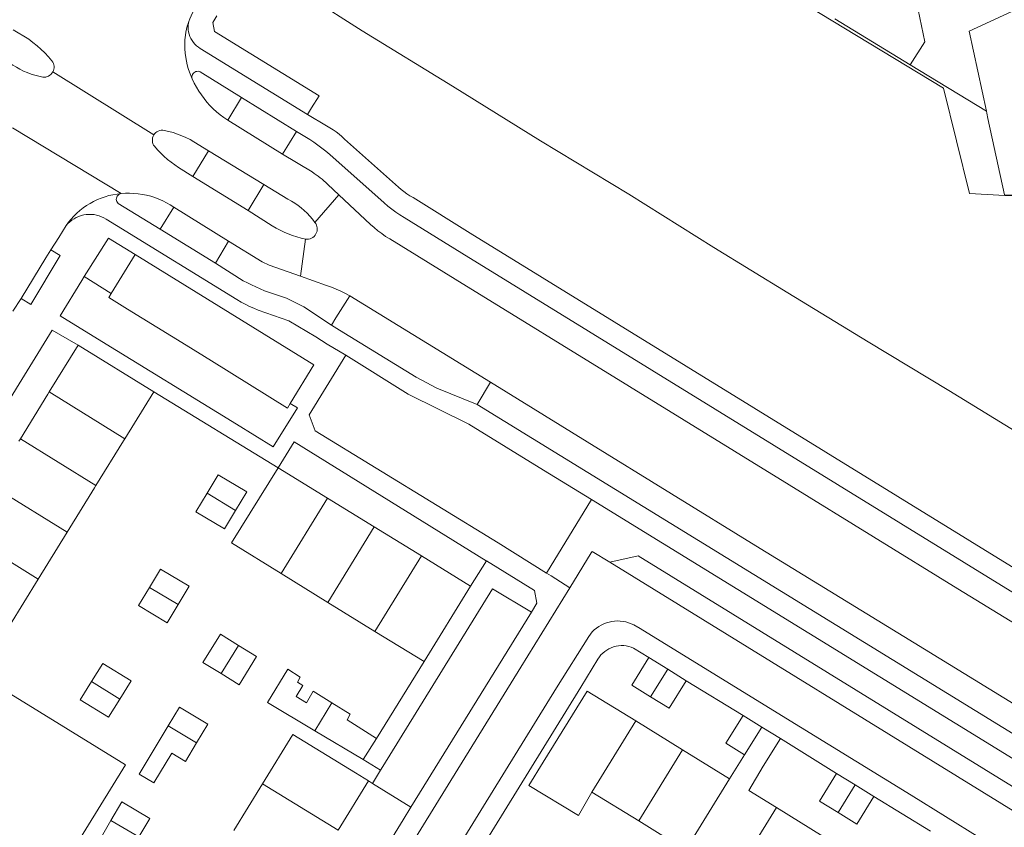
# Model space of a CAD drawing. Header units: metres. Extents: x 89888 to 94270, y 464165 to 468904.
# Tile 285 of 369: x 92589 to 92686, y 467914 to 467994. Entities that reach past the tile are written whole.
import ezdxf

# ---------------------------------------------------------------- set-up
doc = ezdxf.new("R2010")
doc.units = ezdxf.units.M
for name, color, linetype, lineweight in [('B_BEBOUWINGSGRENS_0', 251, 'CONTINUOUS', 13), ('B_TUSSENMUUR_0', 251, 'CONTINUOUS', 13), ('G_GRENS_ALGEMEEN_0', 251, 'CONTINUOUS', 13), ('T_CULTUURGRENS_0', 251, 'CONTINUOUS', 13), ('T_HEK_LIJN_0', 251, 'CONTINUOUS', 13), ('T_MUUR_30CM_LIJN_0', 251, 'CONTINUOUS', 13), ('V_WEGGRENS_0', 251, 'CONTINUOUS', 13), ('W_KADEMUUR_30CM_LIJN_0', 251, 'CONTINUOUS', 13), ('W_WALBESCHERMING_LIJN_0', 251, 'CONTINUOUS', 13)]:
    doc.layers.add(name, color=color, linetype=linetype, lineweight=lineweight)

msp = doc.modelspace()

# ---------------------------------------------------------------- linework, layer by layer
at = {"layer": 'B_BEBOUWINGSGRENS_0'}
for p, q in [((92592.145, 467957.18), (92594.97, 467961.77)), ((92594.97, 467961.77), (92602.39, 467957.21)), ((92602.39, 467957.21), (92599.539, 467952.601)), ((92589.175, 467952.357), (92589.32, 467952.592)), ((92614.58, 467949.74), (92619.422, 467946.762)), ((92619.422, 467946.762), (92623.993, 467943.948)), ((92593.888, 467943.426), (92591.063, 467938.837)), ((92623.993, 467943.948), (92628.605, 467941.116)), ((92628.605, 467941.116), (92633.43, 467938.15)), ((92591.063, 467938.837), (92588.239, 467934.249)), ((92619.449, 467936.548), (92614.868, 467939.373)), ((92633.43, 467938.15), (92628.87, 467930.74)), ((92624.056, 467933.708), (92619.449, 467936.548)), ((92628.87, 467930.74), (92624.056, 467933.708)), ((92650.9, 467931.13), (92652.745, 467930.009)), ((92652.745, 467930.009), (92654.561, 467928.873)), ((92660.125, 467925.455), (92661.954, 467924.327)), ((92649.611, 467924.925), (92654.204, 467922.094)), ((92661.954, 467924.327), (92663.784, 467923.198)), ((92622.912, 467921.13), (92618.178, 467923.957)), ((92624.227, 467923.2), (92622.912, 467921.13)), ((92654.204, 467922.094), (92658.797, 467919.262)), ((92658.797, 467919.262), (92660.275, 467921.604)), ((92669.294, 467919.786), (92671.122, 467918.672)), ((92610.239, 467914.196), (92613.044, 467918.767)), ((92623.43, 467919.04), (92620.45, 467914.204)), ((92671.122, 467918.672), (92672.954, 467917.53)), ((92649.904, 467915.119), (92645.311, 467917.951)), ((92663.398, 467916.426), (92667.991, 467913.594)), ((92654.497, 467912.288), (92649.904, 467915.119))]:
    msp.add_line(p, q, dxfattribs=at)
for points in [[(92683.968, 467984.711), (92682.272, 467992.553), (92687.75, 467995.094)], [(92697.612, 467976.46), (92697.121, 467976.462), (92696.693, 467976.464), (92685.743, 467976.503), (92684.125, 467983.985), (92684.008, 467984.528), (92683.968, 467984.711)], [(92589.32, 467952.592), (92592.007, 467956.957), (92592.145, 467957.18)], [(92599.539, 467952.601), (92599.412, 467952.397), (92596.713, 467948.014)], [(92614.868, 467939.373), (92609.99, 467942.38), (92614.58, 467949.74)], [(92610.404, 467945.572), (92611.494, 467947.387), (92608.699, 467949.065), (92607.609, 467947.25)], [(92596.713, 467948.014), (92596.58, 467947.798), (92593.888, 467943.426)], [(92607.609, 467947.25), (92606.519, 467945.434), (92609.314, 467943.756), (92610.404, 467945.572)], [(92604.777, 467936.344), (92605.841, 467938.13), (92603.032, 467939.803), (92601.968, 467938.017)], [(92601.968, 467938.017), (92600.904, 467936.23), (92603.713, 467934.557), (92604.777, 467936.344)], [(92610.686, 467932.335), (92608.913, 467933.428), (92607.204, 467930.656), (92608.978, 467929.563)], [(92608.978, 467929.563), (92610.751, 467928.47), (92612.459, 467931.242), (92610.686, 467932.335)], [(92651.066, 467927.285), (92649.228, 467928.419), (92650.9, 467931.13)], [(92599.054, 467927.066), (92600.159, 467928.853), (92597.384, 467930.569), (92596.279, 467928.782)], [(92618.178, 467923.957), (92613.543, 467926.725), (92615.515, 467929.997), (92616.739, 467929.212), (92616.464, 467928.718), (92616.978, 467928.394), (92616.341, 467927.31), (92617.338, 467926.684), (92618.009, 467927.832), (92619.825, 467926.714)], [(92585.439, 467929.646), (92585.318, 467929.447), (92588.39, 467927.552), (92594, 467924.09), (92599.611, 467920.629), (92593.3, 467910.4)], [(92654.561, 467928.873), (92652.887, 467926.161), (92651.066, 467927.285)], [(92596.279, 467928.782), (92595.174, 467926.995), (92597.949, 467925.279), (92599.054, 467927.066)], [(92645.311, 467917.951), (92643.988, 467915.663), (92639.15, 467918.609), (92640.557, 467920.882), (92644.85, 467927.86), (92649.611, 467924.925)], [(92606.578, 467922.787), (92607.672, 467924.612), (92604.9, 467926.274), (92603.806, 467924.449)], [(92619.825, 467926.714), (92621.64, 467925.595), (92621.343, 467925.033), (92624.227, 467923.2)], [(92660.275, 467921.604), (92658.445, 467922.733), (92660.125, 467925.455)], [(92603.806, 467924.449), (92600.969, 467919.72), (92602.406, 467918.858), (92604.148, 467921.762), (92605.483, 467920.962), (92606.578, 467922.787)], [(92613.044, 467918.767), (92616.02, 467923.597), (92622.151, 467919.826), (92623.43, 467919.04)], [(92663.784, 467923.198), (92662.105, 467920.475), (92660.7, 467918.089), (92663.398, 467916.426)], [(92669.442, 467915.948), (92667.62, 467917.073), (92669.294, 467919.786)], [(92672.954, 467917.53), (92671.279, 467914.815), (92669.442, 467915.948)], [(92600.925, 467913.544), (92601.989, 467915.373), (92599.252, 467916.981), (92598.188, 467915.152)], [(92598.188, 467915.152), (92597.124, 467913.323), (92599.861, 467911.715), (92600.925, 467913.544)]]:
    msp.add_lwpolyline(points, dxfattribs=at)
at = {"layer": 'B_TUSSENMUUR_0'}
for p, q in [((92592.145, 467957.18), (92599.539, 467952.601)), ((92589.32, 467952.592), (92596.713, 467948.014)), ((92586.494, 467948.005), (92593.888, 467943.426)), ((92607.609, 467947.25), (92610.404, 467945.572)), ((92619.422, 467946.762), (92614.868, 467939.373)), ((92583.67, 467943.416), (92591.063, 467938.837)), ((92619.449, 467936.548), (92623.993, 467943.948)), ((92628.605, 467941.116), (92624.056, 467933.708)), ((92601.968, 467938.017), (92604.777, 467936.344)), ((92610.686, 467932.335), (92608.978, 467929.563)), ((92651.066, 467927.285), (92652.745, 467930.009)), ((92596.279, 467928.782), (92599.054, 467927.066)), ((92618.178, 467923.957), (92619.825, 467926.714)), ((92603.806, 467924.449), (92606.578, 467922.787)), ((92645.311, 467917.951), (92649.611, 467924.925)), ((92660.275, 467921.604), (92661.954, 467924.327)), ((92649.904, 467915.119), (92654.204, 467922.094)), ((92654.497, 467912.288), (92658.797, 467919.262)), ((92613.044, 467918.767), (92620.45, 467914.204)), ((92671.122, 467918.672), (92669.442, 467915.948)), ((92659.098, 467909.451), (92663.398, 467916.426)), ((92598.188, 467915.152), (92600.925, 467913.544))]:
    msp.add_line(p, q, dxfattribs=at)
at = {"layer": 'G_GRENS_ALGEMEEN_0'}
msp.add_line((92623.813, 467918.803), (92623.43, 467919.04), dxfattribs=at)
at = {"layer": 'T_CULTUURGRENS_0'}
msp.add_line((92640.874, 467939.417), (92645.271, 467946.623), dxfattribs=at)
at = {"layer": 'T_HEK_LIJN_0'}
for p, q in [((92633.43, 467938.15), (92634.99, 467940.609)), ((92628.87, 467930.74), (92624.227, 467923.2))]:
    msp.add_line(p, q, dxfattribs=at)
at = {"layer": 'T_MUUR_30CM_LIJN_0'}
for p, q in [((92669.136, 467993.77), (92676.502, 467989.271)), ((92676.502, 467989.271), (92683.968, 467984.711))]:
    msp.add_line(p, q, dxfattribs=at)
at = {"layer": 'V_WEGGRENS_0'}
for p, q in [((92592.492, 467988.559), (92602.387, 467982.384)), ((92609.631, 467983.839), (92610.989, 467986.052)), ((92616.361, 467982.729), (92610.989, 467986.052)), ((92613.881, 467986.583), (92617.451, 467984.379)), ((92617.451, 467984.379), (92617.838, 467985.049)), ((92609.631, 467983.839), (92615.008, 467980.502)), ((92599.188, 467976.633), (92588.544, 467983.091)), ((92615.008, 467980.502), (92616.361, 467982.729)), ((92606.2, 467978.309), (92607.752, 467980.841)), ((92613.163, 467977.538), (92607.752, 467980.841)), ((92606.2, 467978.309), (92611.635, 467974.987)), ((92613.163, 467977.538), (92611.635, 467974.987)), ((92618.17, 467973.812), (92620.505, 467976.524)), ((92603.004, 467973.138), (92604.348, 467975.305)), ((92609.725, 467971.971), (92604.348, 467975.305)), ((92595.581, 467968.489), (92597.958, 467972.28)), ((92597.958, 467972.28), (92600.575, 467970.661)), ((92603.004, 467973.138), (92608.439, 467969.809)), ((92608.439, 467969.809), (92609.725, 467971.971)), ((92616.78, 467968.525), (92617.262, 467972.171)), ((92600.575, 467970.661), (92598.225, 467966.841)), ((92600.575, 467970.661), (92618.071, 467959.838)), ((92598.225, 467966.841), (92595.581, 467968.489)), ((92621.601, 467966.608), (92635.372, 467958.138)), ((92588.581, 467965.107), (92589.397, 467966.361)), ((92592.423, 467963.256), (92594.97, 467961.77)), ((92621.195, 467960.78), (92619.378, 467961.874)), ((92617.614, 467954.933), (92621.195, 467960.78)), ((92615.757, 467956.048), (92618.071, 467959.838)), ((92634.069, 467955.949), (92635.372, 467958.138)), ((92602.39, 467957.21), (92614.58, 467949.74)), ((92614.58, 467949.74), (92616.151, 467952.295)), ((92645.271, 467946.623), (92705.368, 467909.658)), ((92634.99, 467940.609), (92639.707, 467937.716)), ((92647.071, 467940.505), (92696.437, 467910.037)), ((92641.311, 467939.142), (92640.874, 467939.417)), ((92643.152, 467937.987), (92641.311, 467939.142)), ((92627.584, 467916.48), (92639.391, 467935.604)), ((92654.561, 467928.873), (92660.125, 467925.455)), ((92663.784, 467923.198), (92669.294, 467919.786)), ((92624.603, 467920.081), (92622.912, 467921.13)), ((92624.603, 467920.081), (92623.813, 467918.803)), ((92623.813, 467918.803), (92627.584, 467916.48)), ((92672.954, 467917.53), (92678.483, 467914.121)), ((92627.584, 467916.48), (92626.82, 467915.24))]:
    msp.add_line(p, q, dxfattribs=at)
for points in [[(92676.502, 467989.271), (92677.954, 467991.512), (92676.802, 467997.045)], [(92606.713, 467995.201), (92606.528, 467994.927), (92606.354, 467994.646), (92606.193, 467994.357), (92606.044, 467994.061), (92605.908, 467993.76), (92605.876, 467993.684), (92605.846, 467993.608)], [(92606.155, 467987.874), (92606.009, 467988.21), (92605.88, 467988.553), (92605.766, 467988.901), (92605.669, 467989.254), (92605.588, 467989.611), (92605.524, 467989.972), (92605.469, 467990.408), (92605.438, 467990.846), (92605.43, 467991.286), (92605.445, 467991.725), (92605.484, 467992.163), (92605.526, 467992.459), (92605.583, 467992.752), (92605.656, 467993.042), (92605.743, 467993.327), (92605.846, 467993.608)], [(92605.846, 467993.608), (92605.794, 467993.386), (92605.762, 467993.161), (92605.753, 467992.933), (92605.764, 467992.706), (92605.797, 467992.481), (92605.851, 467992.26), (92605.926, 467992.044), (92606.021, 467991.837), (92606.135, 467991.64), (92606.267, 467991.455), (92606.416, 467991.282), (92606.58, 467991.125), (92606.759, 467990.984), (92606.95, 467990.86), (92613.881, 467986.583)], [(92617.838, 467985.049), (92618.609, 467986.231), (92608.338, 467992.533), (92608.173, 467993.427), (92608.566, 467994.073)], [(92592.492, 467988.559), (92592.554, 467988.691), (92592.595, 467988.831), (92592.616, 467988.976), (92592.615, 467989.122), (92592.592, 467989.266), (92592.549, 467989.406), (92592.485, 467989.537), (92592.403, 467989.658), (92592.064, 467990.051), (92591.709, 467990.428), (92591.337, 467990.79), (92590.95, 467991.135), (92590.549, 467991.462), (92590.133, 467991.772), (92588.597, 467992.686)], [(92587.088, 467990.127), (92588.592, 467989.233), (92588.927, 467989.022), (92589.272, 467988.829), (92589.626, 467988.653), (92589.99, 467988.496), (92590.36, 467988.358), (92590.738, 467988.239), (92591.12, 467988.139), (92591.508, 467988.059), (92591.654, 467988.052), (92591.8, 467988.067), (92591.941, 467988.103), (92592.076, 467988.159), (92592.201, 467988.235), (92592.314, 467988.328), (92592.411, 467988.437), (92592.492, 467988.559)], [(92610.989, 467986.052), (92606.941, 467988.569), (92606.837, 467988.609), (92606.726, 467988.627), (92606.615, 467988.623), (92606.506, 467988.598), (92606.404, 467988.552), (92606.314, 467988.486), (92606.238, 467988.404), (92606.18, 467988.309), (92606.141, 467988.204), (92606.124, 467988.094), (92606.128, 467987.982), (92606.155, 467987.874)], [(92606.155, 467987.874), (92606.353, 467987.47), (92606.568, 467987.075), (92606.801, 467986.69), (92607.05, 467986.315), (92607.316, 467985.952), (92607.597, 467985.601), (92607.895, 467985.264), (92608.211, 467984.942), (92608.543, 467984.639), (92608.892, 467984.353), (92609.254, 467984.086), (92609.631, 467983.839)], [(92738.345, 467908.06), (92633.38, 467972.761), (92627.789, 467976.25), (92627.483, 467976.428), (92627.187, 467976.621), (92626.899, 467976.828), (92626.622, 467977.048), (92626.356, 467977.281), (92621.089, 467981.972), (92620.825, 467982.228), (92620.546, 467982.469), (92620.255, 467982.694), (92619.951, 467982.902), (92619.636, 467983.092), (92619.31, 467983.264), (92617.451, 467984.379)], [(92602.387, 467982.384), (92602.32, 467982.252), (92602.274, 467982.111), (92602.25, 467981.964), (92602.248, 467981.816), (92602.269, 467981.669), (92602.312, 467981.527), (92602.377, 467981.393), (92602.461, 467981.271), (92602.756, 467980.93), (92603.066, 467980.602), (92603.39, 467980.289), (92603.728, 467979.99), (92604.079, 467979.707), (92604.442, 467979.439), (92604.816, 467979.188), (92606.2, 467978.309)], [(92607.752, 467980.841), (92606.329, 467981.703), (92605.939, 467981.927), (92605.539, 467982.131), (92605.128, 467982.314), (92604.709, 467982.476), (92604.282, 467982.617), (92603.848, 467982.735), (92603.409, 467982.831), (92603.262, 467982.849), (92603.113, 467982.845), (92602.967, 467982.818), (92602.827, 467982.769), (92602.696, 467982.699), (92602.577, 467982.611), (92602.474, 467982.505), (92602.387, 467982.384)], [(92616.361, 467982.729), (92617.665, 467981.952), (92618.072, 467981.674), (92618.473, 467981.387), (92618.868, 467981.091), (92619.256, 467980.787), (92619.637, 467980.474), (92624.953, 467975.727), (92625.326, 467975.411), (92625.71, 467975.109), (92626.106, 467974.821), (92626.513, 467974.549), (92626.929, 467974.293), (92632.584, 467970.789), (92737.21, 467906.313)], [(92620.505, 467976.524), (92618.874, 467978.048), (92618.677, 467978.189), (92618.481, 467978.33), (92618.285, 467978.471), (92618.09, 467978.614), (92617.895, 467978.757), (92615.008, 467980.502)], [(92618.17, 467973.812), (92617.931, 467974.121), (92617.678, 467974.418), (92617.409, 467974.702), (92617.127, 467974.972), (92616.832, 467975.227), (92616.524, 467975.467), (92616.205, 467975.692), (92615.874, 467975.9), (92615.534, 467976.092), (92613.163, 467977.538)], [(92593.807, 467973.498), (92594.042, 467973.824), (92594.296, 467974.137), (92594.566, 467974.435), (92594.853, 467974.718), (92595.154, 467974.984), (92595.471, 467975.233), (92595.8, 467975.463), (92596.142, 467975.676), (92596.495, 467975.868), (92596.859, 467976.041), (92597.231, 467976.194), (92597.611, 467976.325), (92597.999, 467976.435), (92598.391, 467976.523), (92598.788, 467976.589), (92599.188, 467976.633)], [(92599.188, 467976.633), (92599.077, 467976.605), (92598.973, 467976.555), (92598.883, 467976.484), (92598.808, 467976.397), (92598.754, 467976.296), (92598.722, 467976.185), (92598.713, 467976.071), (92598.728, 467975.957), (92598.766, 467975.849), (92598.826, 467975.751), (92598.905, 467975.667), (92603.004, 467973.138)], [(92604.348, 467975.305), (92603.997, 467975.532), (92603.634, 467975.74), (92603.26, 467975.928), (92602.877, 467976.095), (92602.486, 467976.242), (92602.087, 467976.368), (92601.682, 467976.472), (92601.272, 467976.555), (92600.858, 467976.615), (92600.441, 467976.653), (92600.023, 467976.669), (92599.605, 467976.662), (92599.188, 467976.633)], [(92731.621, 467906.793), (92715.086, 467916.986), (92697.724, 467927.73), (92681.178, 467937.884), (92664.654, 467948.062), (92649.006, 467957.713), (92631.906, 467968.245), (92625.506, 467972.191), (92625.107, 467972.444), (92624.719, 467972.713), (92624.341, 467972.997), (92623.975, 467973.296), (92623.622, 467973.609), (92620.505, 467976.524)], [(92598.72, 467973.516), (92597.727, 467974.127), (92597.506, 467974.256), (92597.275, 467974.365), (92597.036, 467974.454), (92596.789, 467974.523), (92596.538, 467974.57), (92596.284, 467974.595), (92596.028, 467974.598), (92595.773, 467974.579), (92595.521, 467974.539), (92595.273, 467974.477), (92595.031, 467974.394), (92594.798, 467974.29), (92594.574, 467974.167), (92594.361, 467974.025), (92594.162, 467973.866), (92593.976, 467973.689), (92593.807, 467973.498)], [(92611.635, 467974.987), (92613.99, 467973.485), (92614.369, 467973.256), (92614.759, 467973.044), (92615.158, 467972.851), (92615.565, 467972.676), (92615.98, 467972.52), (92616.402, 467972.384), (92616.829, 467972.268), (92617.262, 467972.171)], [(92592.303, 467971.112), (92593.072, 467972.322), (92593.807, 467973.498)], [(92619.378, 467961.874), (92618.261, 467962.575), (92615.636, 467964.174), (92612.606, 467965.208), (92612.179, 467965.385), (92611.758, 467965.577), (92611.344, 467965.783), (92610.937, 467966.004), (92610.538, 467966.238), (92598.72, 467973.516)], [(92617.262, 467972.171), (92617.413, 467972.161), (92617.564, 467972.174), (92617.711, 467972.209), (92617.851, 467972.266), (92617.981, 467972.343), (92618.098, 467972.439), (92618.199, 467972.552), (92618.282, 467972.678), (92618.345, 467972.816), (92618.387, 467972.961), (92618.406, 467973.111), (92618.403, 467973.263), (92618.376, 467973.412), (92618.328, 467973.555), (92618.259, 467973.689), (92618.17, 467973.812)], [(92609.725, 467971.971), (92613.011, 467969.955), (92613.706, 467969.633), (92616.78, 467968.525)], [(92589.397, 467966.361), (92591.807, 467970.332), (92592.303, 467971.112)], [(92589.397, 467966.361), (92590.347, 467965.757), (92593.216, 467970.579), (92592.303, 467971.112)], [(92619.807, 467963.739), (92617.094, 467965.532), (92615.38, 467966.392), (92613.23, 467967.096), (92612.811, 467967.285), (92612.393, 467967.477), (92611.977, 467967.672), (92611.562, 467967.87), (92611.148, 467968.07), (92608.439, 467969.809)], [(92595.581, 467968.489), (92595.342, 467968.101), (92593.212, 467964.636)], [(92616.78, 467968.525), (92619.321, 467967.609), (92619.795, 467967.452), (92620.26, 467967.273), (92620.717, 467967.072), (92621.165, 467966.85), (92621.601, 467966.608)], [(92598.225, 467966.841), (92597.986, 467966.453), (92599.814, 467965.314), (92605.577, 467961.764), (92608.035, 467960.249), (92615.492, 467955.592), (92615.757, 467956.048)], [(92621.601, 467966.608), (92620.225, 467964.451), (92619.807, 467963.739)], [(92593.212, 467964.636), (92596.867, 467962.382), (92610.506, 467954.012), (92614.083, 467951.803), (92616.467, 467955.628), (92615.757, 467956.048)], [(92634.069, 467955.949), (92630.126, 467957.554), (92628.091, 467958.626), (92620.578, 467963.228), (92619.807, 467963.739)], [(92576.723, 467934.995), (92575.525, 467935.765), (92592.423, 467963.256)], [(92621.195, 467960.78), (92627.302, 467956.971), (92633.255, 467954.024)], [(92635.372, 467958.138), (92644.855, 467952.283), (92661.384, 467942.108), (92677.917, 467931.954), (92694.463, 467921.784), (92697.769, 467919.745), (92701.064, 467917.687), (92704.345, 467915.608), (92707.614, 467913.51)], [(92718.115, 467904.264), (92634.069, 467955.949)], [(92640.874, 467939.417), (92636.125, 467942.397), (92618.199, 467953.386), (92617.614, 467954.933)], [(92633.255, 467954.024), (92640.581, 467949.507), (92645.271, 467946.623)], [(92616.151, 467952.295), (92634.955, 467940.63), (92634.99, 467940.609)], [(92647.071, 467940.505), (92645.345, 467941.542), (92645.255, 467941.397), (92643.152, 467937.987)], [(92696.437, 467910.037), (92695.792, 467912.764), (92649.849, 467941.129), (92647.071, 467940.505)], [(92614.933, 467892.304), (92617.335, 467896.151), (92624.653, 467908.001), (92631.228, 467918.663), (92638.341, 467930.211), (92643.152, 467937.987)], [(92639.391, 467935.604), (92635.574, 467937.891), (92624.839, 467920.465), (92624.603, 467920.081)], [(92639.707, 467937.716), (92639.912, 467936.474), (92639.391, 467935.604)], [(92690.052, 467909.293), (92676.59, 467917.65), (92663.047, 467925.971), (92650.05, 467933.996), (92649.43, 467934.342), (92649.179, 467934.461), (92648.918, 467934.559), (92648.651, 467934.635), (92648.379, 467934.69), (92648.102, 467934.722), (92647.825, 467934.732), (92647.547, 467934.719), (92647.271, 467934.684), (92646.999, 467934.626), (92646.733, 467934.546), (92646.474, 467934.446), (92646.224, 467934.324), (92645.984, 467934.182), (92645.758, 467934.022), (92645.544, 467933.843), (92645.346, 467933.648), (92645.165, 467933.438), (92645.001, 467933.213), (92641.86, 467928.162), (92634.708, 467916.561), (92628.081, 467905.785)], [(92634.304, 467912.106), (92644.218, 467928.249), (92645.912, 467930.997), (92646.051, 467931.203), (92646.208, 467931.396), (92646.382, 467931.573), (92646.571, 467931.734), (92646.774, 467931.878), (92646.989, 467932.003), (92647.214, 467932.107), (92647.448, 467932.191), (92647.689, 467932.253), (92647.934, 467932.294), (92648.182, 467932.312), (92648.43, 467932.308), (92648.677, 467932.281), (92648.921, 467932.232), (92649.159, 467932.161), (92649.39, 467932.069), (92650.9, 467931.13)], [(92626.82, 467915.24), (92615.281, 467896.512), (92613.154, 467893.06)]]:
    msp.add_lwpolyline(points, dxfattribs=at)
at = {"layer": 'W_KADEMUUR_30CM_LIJN_0'}
msp.add_lwpolyline([(92640.266, 468011.232), (92643.69, 468002.175), (92655.109, 468002.082), (92658.466, 468000), (92666.433, 467995.049), (92679.769, 467986.965), (92682.304, 467976.658), (92685.771, 467976.449), (92697.406, 467976.052), (92715.926, 467964.569), (92722.344, 467960.81), (92724.767, 467950.334), (92739.427, 467950.077), (92747.655, 467945.119), (92764.994, 467934.532), (92767.636, 467922.655), (92780.652, 467922.86), (92781.439, 467918.902), (92784.694, 467904.94), (92788.296, 467889.242), (92788.665, 467887.687)], dxfattribs=at)
at = {"layer": 'W_WALBESCHERMING_LIJN_0'}
msp.add_lwpolyline([(92752.497, 467912.07), (92749.204, 467914.518), (92743.606, 467918.326), (92737.378, 467922.144), (92732.025, 467925.602), (92727.262, 467928.546), (92721.779, 467931.754), (92713.316, 467936.951), (92705.906, 467941.545), (92697.25, 467946.853), (92687.786, 467952.708), (92680.282, 467957.335), (92672.372, 467962.095), (92664.5, 467966.892), (92657.276, 467971.357), (92648.933, 467976.564), (92640.276, 467981.809), (92631.653, 467987.178), (92622.809, 467992.583), (92617.674, 467995.88)], dxfattribs=at)

doc.saveas('drawing.dxf')
